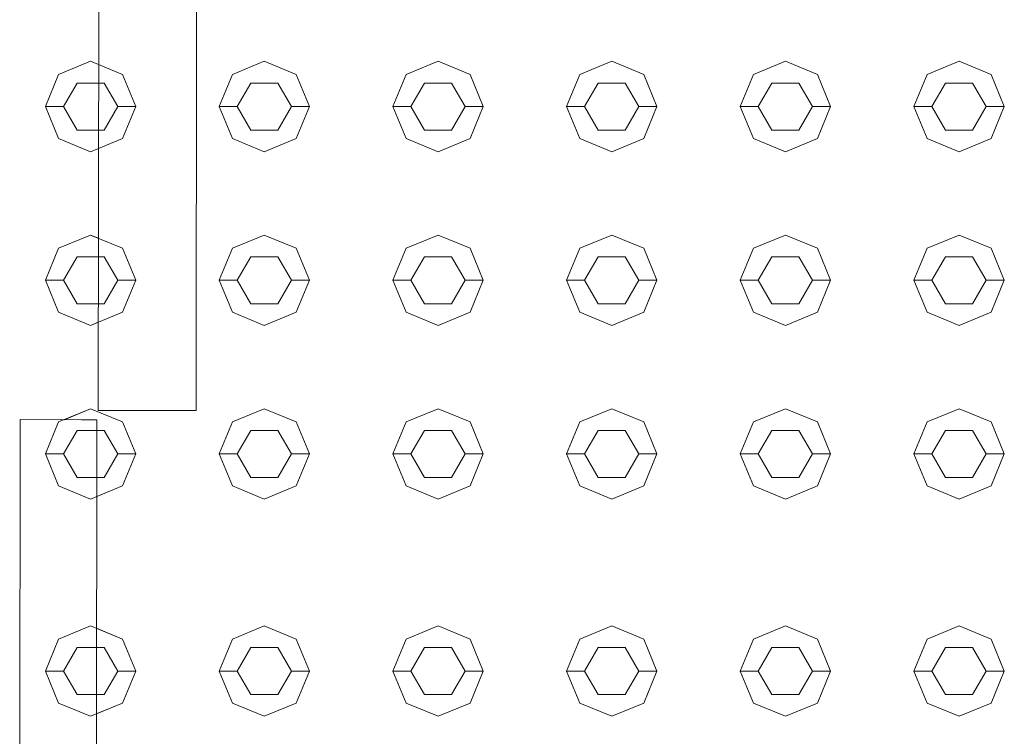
# Model space of a CAD drawing. Header units: millimetres. Extents: x 321 to 585, y -277 to 9.
# Tile 785 of 1056: x 344.359 to 344.903, y -20.909 to -20.513. Entities that reach past the tile are written whole.
import ezdxf

# ---------------------------------------------------------------- set-up
doc = ezdxf.new("R2010")
doc.units = ezdxf.units.MM
doc.header["$MEASUREMENT"] = 0
doc.layers.add('IFC-Elemento construtivo genérico-Contorno', color=253, linetype='Continuous', lineweight=5)
doc.layers.add('IFC-Porta-Contorno', color=142, linetype='Continuous', lineweight=5)

msp = doc.modelspace()

# ---------------------------------------------------------------- linework, layer by layer
at = {"layer": 'IFC-Elemento construtivo genérico-Contorno', "lineweight": 5}
for p, q in [((344.38007, -20.54309), (344.39775, -20.53576)), ((344.38007, -20.54309), (344.39775, -20.53576)), ((344.39775, -20.53576), (344.40215, -20.53759)), ((344.39775, -20.53576), (344.41543, -20.54309)), ((344.47607, -20.54309), (344.49375, -20.53576)), ((344.47607, -20.54309), (344.49375, -20.53576)), ((344.49375, -20.53576), (344.51143, -20.54309)), ((344.49375, -20.53576), (344.51143, -20.54309)), ((344.57207, -20.54309), (344.58975, -20.53576)), ((344.57207, -20.54309), (344.58975, -20.53576)), ((344.58975, -20.53576), (344.60743, -20.54309)), ((344.58975, -20.53576), (344.60743, -20.54309)), ((344.66807, -20.54309), (344.68575, -20.53576)), ((344.66807, -20.54309), (344.68575, -20.53576)), ((344.68575, -20.53576), (344.70343, -20.54309)), ((344.68575, -20.53576), (344.70343, -20.54309)), ((344.76407, -20.54309), (344.78175, -20.53576)), ((344.76407, -20.54309), (344.78175, -20.53576)), ((344.78175, -20.53576), (344.79943, -20.54309)), ((344.78175, -20.53576), (344.79943, -20.54309)), ((344.86007, -20.54309), (344.87775, -20.53576)), ((344.86007, -20.54309), (344.87775, -20.53576)), ((344.87775, -20.53576), (344.89543, -20.54309)), ((344.87775, -20.53576), (344.89543, -20.54309)), ((344.37275, -20.56076), (344.38007, -20.54309)), ((344.37275, -20.56076), (344.38007, -20.54309)), ((344.41543, -20.54309), (344.42275, -20.56076)), ((344.46875, -20.56076), (344.47607, -20.54309)), ((344.46875, -20.56076), (344.47607, -20.54309)), ((344.51143, -20.54309), (344.51875, -20.56076)), ((344.51143, -20.54309), (344.51875, -20.56076)), ((344.56475, -20.56076), (344.57207, -20.54309)), ((344.56475, -20.56076), (344.57207, -20.54309)), ((344.60743, -20.54309), (344.61475, -20.56076)), ((344.60743, -20.54309), (344.61475, -20.56076)), ((344.66075, -20.56076), (344.66807, -20.54309)), ((344.66075, -20.56076), (344.66807, -20.54309)), ((344.70343, -20.54309), (344.71075, -20.56076)), ((344.70343, -20.54309), (344.71075, -20.56076)), ((344.75675, -20.56076), (344.76407, -20.54309)), ((344.75675, -20.56076), (344.76407, -20.54309)), ((344.79943, -20.54309), (344.80675, -20.56076)), ((344.79943, -20.54309), (344.80675, -20.56076)), ((344.85275, -20.56076), (344.86007, -20.54309)), ((344.85275, -20.56076), (344.86007, -20.54309)), ((344.89543, -20.54309), (344.90275, -20.56076)), ((344.89543, -20.54309), (344.90275, -20.56076)), ((344.38275, -20.56076), (344.39025, -20.54778)), ((344.38275, -20.56076), (344.39025, -20.54778)), ((344.39025, -20.54778), (344.40214, -20.54778)), ((344.39025, -20.54778), (344.40525, -20.54778)), ((344.40525, -20.54778), (344.41275, -20.56076)), ((344.47875, -20.56076), (344.48625, -20.54778)), ((344.47875, -20.56076), (344.48625, -20.54778)), ((344.48625, -20.54778), (344.50125, -20.54778)), ((344.48625, -20.54778), (344.50125, -20.54778)), ((344.50125, -20.54778), (344.50875, -20.56076)), ((344.50125, -20.54778), (344.50875, -20.56076)), ((344.57475, -20.56076), (344.58225, -20.54778)), ((344.57475, -20.56076), (344.58225, -20.54778)), ((344.58225, -20.54778), (344.59725, -20.54778)), ((344.58225, -20.54778), (344.59725, -20.54778)), ((344.59725, -20.54778), (344.60475, -20.56076)), ((344.59725, -20.54778), (344.60475, -20.56076)), ((344.67075, -20.56076), (344.67825, -20.54778)), ((344.67075, -20.56076), (344.67825, -20.54778)), ((344.67825, -20.54778), (344.69325, -20.54778)), ((344.67825, -20.54778), (344.69325, -20.54778)), ((344.69325, -20.54778), (344.70075, -20.56076)), ((344.69325, -20.54778), (344.70075, -20.56076)), ((344.76675, -20.56076), (344.77425, -20.54778)), ((344.76675, -20.56076), (344.77425, -20.54778)), ((344.77425, -20.54778), (344.78925, -20.54778)), ((344.77425, -20.54778), (344.78925, -20.54778)), ((344.78925, -20.54778), (344.79675, -20.56076)), ((344.78925, -20.54778), (344.79675, -20.56076)), ((344.86275, -20.56076), (344.87025, -20.54778)), ((344.86275, -20.56076), (344.87025, -20.54778)), ((344.87025, -20.54778), (344.88525, -20.54778)), ((344.87025, -20.54778), (344.88525, -20.54778)), ((344.88525, -20.54778), (344.89275, -20.56076)), ((344.88525, -20.54778), (344.89275, -20.56076)), ((344.37275, -20.56076), (344.38275, -20.56076)), ((344.37275, -20.56076), (344.38007, -20.57845)), ((344.37275, -20.56076), (344.38275, -20.56076)), ((344.37275, -20.56076), (344.38007, -20.57845)), ((344.38275, -20.56076), (344.39025, -20.57376)), ((344.38275, -20.56076), (344.39025, -20.57376)), ((344.40525, -20.57376), (344.41275, -20.56076)), ((344.41275, -20.56076), (344.42275, -20.56076)), ((344.41543, -20.57845), (344.42275, -20.56076)), ((344.46875, -20.56076), (344.47875, -20.56076)), ((344.46875, -20.56076), (344.47607, -20.57845)), ((344.46875, -20.56076), (344.47875, -20.56076)), ((344.46875, -20.56076), (344.47607, -20.57845)), ((344.47875, -20.56076), (344.48625, -20.57376)), ((344.47875, -20.56076), (344.48625, -20.57376)), ((344.50125, -20.57376), (344.50875, -20.56076)), ((344.50125, -20.57376), (344.50875, -20.56076)), ((344.50875, -20.56076), (344.51875, -20.56076)), ((344.50875, -20.56076), (344.51875, -20.56076)), ((344.51143, -20.57845), (344.51875, -20.56076)), ((344.51143, -20.57845), (344.51875, -20.56076)), ((344.56475, -20.56076), (344.57475, -20.56076)), ((344.56475, -20.56076), (344.57207, -20.57845)), ((344.56475, -20.56076), (344.57475, -20.56076)), ((344.56475, -20.56076), (344.57207, -20.57845)), ((344.57475, -20.56076), (344.58225, -20.57376)), ((344.57475, -20.56076), (344.58225, -20.57376)), ((344.59725, -20.57376), (344.60475, -20.56076)), ((344.59725, -20.57376), (344.60475, -20.56076)), ((344.60475, -20.56076), (344.61475, -20.56076)), ((344.60475, -20.56076), (344.61475, -20.56076)), ((344.60743, -20.57845), (344.61475, -20.56076)), ((344.60743, -20.57845), (344.61475, -20.56076)), ((344.66075, -20.56076), (344.67075, -20.56076)), ((344.66075, -20.56076), (344.66807, -20.57845)), ((344.66075, -20.56076), (344.67075, -20.56076)), ((344.66075, -20.56076), (344.66807, -20.57845)), ((344.67075, -20.56076), (344.67825, -20.57376)), ((344.67075, -20.56076), (344.67825, -20.57376)), ((344.69325, -20.57376), (344.70075, -20.56076)), ((344.69325, -20.57376), (344.70075, -20.56076)), ((344.70075, -20.56076), (344.71075, -20.56076)), ((344.70075, -20.56076), (344.71075, -20.56076)), ((344.70343, -20.57845), (344.71075, -20.56076)), ((344.70343, -20.57845), (344.71075, -20.56076)), ((344.75675, -20.56076), (344.76675, -20.56076)), ((344.75675, -20.56076), (344.76407, -20.57845)), ((344.75675, -20.56076), (344.76675, -20.56076)), ((344.75675, -20.56076), (344.76407, -20.57845)), ((344.76675, -20.56076), (344.77425, -20.57376)), ((344.76675, -20.56076), (344.77425, -20.57376)), ((344.78925, -20.57376), (344.79675, -20.56076)), ((344.78925, -20.57376), (344.79675, -20.56076)), ((344.79675, -20.56076), (344.80675, -20.56076)), ((344.79675, -20.56076), (344.80675, -20.56076)), ((344.79943, -20.57845), (344.80675, -20.56076)), ((344.79943, -20.57845), (344.80675, -20.56076)), ((344.85275, -20.56076), (344.86275, -20.56076)), ((344.85275, -20.56076), (344.86007, -20.57845)), ((344.85275, -20.56076), (344.86275, -20.56076)), ((344.85275, -20.56076), (344.86007, -20.57845)), ((344.86275, -20.56076), (344.87025, -20.57376)), ((344.86275, -20.56076), (344.87025, -20.57376)), ((344.88525, -20.57376), (344.89275, -20.56076)), ((344.88525, -20.57376), (344.89275, -20.56076)), ((344.89275, -20.56076), (344.90275, -20.56076)), ((344.89275, -20.56076), (344.90275, -20.56076)), ((344.89543, -20.57845), (344.90275, -20.56076)), ((344.89543, -20.57845), (344.90275, -20.56076)), ((344.39025, -20.57376), (344.40211, -20.57376)), ((344.39025, -20.57376), (344.40525, -20.57376)), ((344.48625, -20.57376), (344.50125, -20.57376)), ((344.48625, -20.57376), (344.50125, -20.57376)), ((344.58225, -20.57376), (344.59725, -20.57376)), ((344.58225, -20.57376), (344.59725, -20.57376)), ((344.67825, -20.57376), (344.69325, -20.57376)), ((344.67825, -20.57376), (344.69325, -20.57376)), ((344.77425, -20.57376), (344.78925, -20.57376)), ((344.77425, -20.57376), (344.78925, -20.57376)), ((344.87025, -20.57376), (344.88525, -20.57376)), ((344.87025, -20.57376), (344.88525, -20.57376)), ((344.38007, -20.57845), (344.39775, -20.58576)), ((344.38007, -20.57845), (344.39775, -20.58576)), ((344.39775, -20.58576), (344.41543, -20.57845)), ((344.47607, -20.57845), (344.49375, -20.58576)), ((344.47607, -20.57845), (344.49375, -20.58576)), ((344.49375, -20.58576), (344.51143, -20.57845)), ((344.49375, -20.58576), (344.51143, -20.57845)), ((344.57207, -20.57845), (344.58975, -20.58576)), ((344.57207, -20.57845), (344.58975, -20.58576)), ((344.58975, -20.58576), (344.60743, -20.57845)), ((344.58975, -20.58576), (344.60743, -20.57845)), ((344.66807, -20.57845), (344.68575, -20.58576)), ((344.66807, -20.57845), (344.68575, -20.58576)), ((344.68575, -20.58576), (344.70343, -20.57845)), ((344.68575, -20.58576), (344.70343, -20.57845)), ((344.76407, -20.57845), (344.78175, -20.58576)), ((344.76407, -20.57845), (344.78175, -20.58576)), ((344.78175, -20.58576), (344.79943, -20.57845)), ((344.78175, -20.58576), (344.79943, -20.57845)), ((344.86007, -20.57845), (344.87775, -20.58576)), ((344.86007, -20.57845), (344.87775, -20.58576)), ((344.87775, -20.58576), (344.89543, -20.57845)), ((344.87775, -20.58576), (344.89543, -20.57845)), ((344.39775, -20.58576), (344.4021, -20.58397)), ((344.38007, -20.63909), (344.39775, -20.63177)), ((344.38007, -20.63909), (344.39775, -20.63177)), ((344.39775, -20.63177), (344.40203, -20.63355)), ((344.39775, -20.63177), (344.41543, -20.63909)), ((344.47607, -20.63909), (344.49375, -20.63177)), ((344.47607, -20.63909), (344.49375, -20.63177)), ((344.49375, -20.63177), (344.51143, -20.63909)), ((344.49375, -20.63177), (344.51143, -20.63909)), ((344.57207, -20.63909), (344.58975, -20.63177)), ((344.57207, -20.63909), (344.58975, -20.63177)), ((344.58975, -20.63177), (344.60743, -20.63909)), ((344.58975, -20.63177), (344.60743, -20.63909)), ((344.66807, -20.63909), (344.68575, -20.63177)), ((344.66807, -20.63909), (344.68575, -20.63177)), ((344.68575, -20.63177), (344.70343, -20.63909)), ((344.68575, -20.63177), (344.70343, -20.63909)), ((344.76407, -20.63909), (344.78175, -20.63177)), ((344.76407, -20.63909), (344.78175, -20.63177)), ((344.78175, -20.63177), (344.79943, -20.63909)), ((344.78175, -20.63177), (344.79943, -20.63909)), ((344.86007, -20.63909), (344.87775, -20.63177)), ((344.86007, -20.63909), (344.87775, -20.63177)), ((344.87775, -20.63177), (344.89543, -20.63909)), ((344.87775, -20.63177), (344.89543, -20.63909)), ((344.37275, -20.65677), (344.38007, -20.63909)), ((344.37275, -20.65677), (344.38007, -20.63909)), ((344.41543, -20.63909), (344.42275, -20.65677)), ((344.46875, -20.65677), (344.47607, -20.63909)), ((344.46875, -20.65677), (344.47607, -20.63909)), ((344.51143, -20.63909), (344.51875, -20.65677)), ((344.51143, -20.63909), (344.51875, -20.65677)), ((344.56475, -20.65677), (344.57207, -20.63909)), ((344.56475, -20.65677), (344.57207, -20.63909)), ((344.60743, -20.63909), (344.61475, -20.65677)), ((344.60743, -20.63909), (344.61475, -20.65677)), ((344.66075, -20.65677), (344.66807, -20.63909)), ((344.66075, -20.65677), (344.66807, -20.63909)), ((344.70343, -20.63909), (344.71075, -20.65677)), ((344.70343, -20.63909), (344.71075, -20.65677)), ((344.75675, -20.65677), (344.76407, -20.63909)), ((344.75675, -20.65677), (344.76407, -20.63909)), ((344.79943, -20.63909), (344.80675, -20.65677)), ((344.79943, -20.63909), (344.80675, -20.65677)), ((344.85275, -20.65677), (344.86007, -20.63909)), ((344.85275, -20.65677), (344.86007, -20.63909)), ((344.89543, -20.63909), (344.90275, -20.65677)), ((344.89543, -20.63909), (344.90275, -20.65677)), ((344.38275, -20.65677), (344.39025, -20.64378)), ((344.38275, -20.65677), (344.39025, -20.64378)), ((344.39025, -20.64378), (344.40202, -20.64378)), ((344.39025, -20.64378), (344.40525, -20.64378)), ((344.40525, -20.64378), (344.41275, -20.65677)), ((344.47875, -20.65677), (344.48625, -20.64378)), ((344.47875, -20.65677), (344.48625, -20.64378)), ((344.48625, -20.64378), (344.50125, -20.64378)), ((344.48625, -20.64378), (344.50125, -20.64378)), ((344.50125, -20.64378), (344.50875, -20.65677)), ((344.50125, -20.64378), (344.50875, -20.65677)), ((344.57475, -20.65677), (344.58225, -20.64378)), ((344.57475, -20.65677), (344.58225, -20.64378)), ((344.58225, -20.64378), (344.59725, -20.64378)), ((344.58225, -20.64378), (344.59725, -20.64378)), ((344.59725, -20.64378), (344.60475, -20.65677)), ((344.59725, -20.64378), (344.60475, -20.65677)), ((344.67075, -20.65677), (344.67825, -20.64378)), ((344.67075, -20.65677), (344.67825, -20.64378)), ((344.67825, -20.64378), (344.69325, -20.64378)), ((344.67825, -20.64378), (344.69325, -20.64378)), ((344.69325, -20.64378), (344.70075, -20.65677)), ((344.69325, -20.64378), (344.70075, -20.65677)), ((344.76675, -20.65677), (344.77425, -20.64378)), ((344.76675, -20.65677), (344.77425, -20.64378)), ((344.77425, -20.64378), (344.78925, -20.64378)), ((344.77425, -20.64378), (344.78925, -20.64378)), ((344.78925, -20.64378), (344.79675, -20.65677)), ((344.78925, -20.64378), (344.79675, -20.65677)), ((344.86275, -20.65677), (344.87025, -20.64378)), ((344.86275, -20.65677), (344.87025, -20.64378)), ((344.87025, -20.64378), (344.88525, -20.64378)), ((344.87025, -20.64378), (344.88525, -20.64378)), ((344.88525, -20.64378), (344.89275, -20.65677)), ((344.88525, -20.64378), (344.89275, -20.65677)), ((344.37275, -20.65677), (344.38275, -20.65677)), ((344.37275, -20.65677), (344.38007, -20.67445)), ((344.37275, -20.65677), (344.38275, -20.65677)), ((344.37275, -20.65677), (344.38007, -20.67445)), ((344.38275, -20.65677), (344.39025, -20.66976)), ((344.38275, -20.65677), (344.39025, -20.66976)), ((344.40525, -20.66976), (344.41275, -20.65677)), ((344.41275, -20.65677), (344.42275, -20.65677)), ((344.41543, -20.67445), (344.42275, -20.65677)), ((344.46875, -20.65677), (344.47875, -20.65677)), ((344.46875, -20.65677), (344.47607, -20.67445)), ((344.46875, -20.65677), (344.47875, -20.65677)), ((344.46875, -20.65677), (344.47607, -20.67445)), ((344.47875, -20.65677), (344.48625, -20.66976)), ((344.47875, -20.65677), (344.48625, -20.66976)), ((344.50125, -20.66976), (344.50875, -20.65677)), ((344.50125, -20.66976), (344.50875, -20.65677)), ((344.50875, -20.65677), (344.51875, -20.65677)), ((344.50875, -20.65677), (344.51875, -20.65677)), ((344.51143, -20.67445), (344.51875, -20.65677)), ((344.51143, -20.67445), (344.51875, -20.65677)), ((344.56475, -20.65677), (344.57475, -20.65677)), ((344.56475, -20.65677), (344.57207, -20.67445)), ((344.56475, -20.65677), (344.57475, -20.65677)), ((344.56475, -20.65677), (344.57207, -20.67445)), ((344.57475, -20.65677), (344.58225, -20.66976)), ((344.57475, -20.65677), (344.58225, -20.66976)), ((344.59725, -20.66976), (344.60475, -20.65677)), ((344.59725, -20.66976), (344.60475, -20.65677)), ((344.60475, -20.65677), (344.61475, -20.65677)), ((344.60475, -20.65677), (344.61475, -20.65677)), ((344.60743, -20.67445), (344.61475, -20.65677)), ((344.60743, -20.67445), (344.61475, -20.65677)), ((344.66075, -20.65677), (344.67075, -20.65677)), ((344.66075, -20.65677), (344.66807, -20.67445)), ((344.66075, -20.65677), (344.67075, -20.65677)), ((344.66075, -20.65677), (344.66807, -20.67445)), ((344.67075, -20.65677), (344.67825, -20.66976)), ((344.67075, -20.65677), (344.67825, -20.66976)), ((344.69325, -20.66976), (344.70075, -20.65677)), ((344.69325, -20.66976), (344.70075, -20.65677)), ((344.70075, -20.65677), (344.71075, -20.65677)), ((344.70075, -20.65677), (344.71075, -20.65677)), ((344.70343, -20.67445), (344.71075, -20.65677)), ((344.70343, -20.67445), (344.71075, -20.65677)), ((344.75675, -20.65677), (344.76675, -20.65677)), ((344.75675, -20.65677), (344.76407, -20.67445)), ((344.75675, -20.65677), (344.76675, -20.65677)), ((344.75675, -20.65677), (344.76407, -20.67445)), ((344.76675, -20.65677), (344.77425, -20.66976)), ((344.76675, -20.65677), (344.77425, -20.66976)), ((344.78925, -20.66976), (344.79675, -20.65677)), ((344.78925, -20.66976), (344.79675, -20.65677)), ((344.79675, -20.65677), (344.80675, -20.65677)), ((344.79675, -20.65677), (344.80675, -20.65677)), ((344.79943, -20.67445), (344.80675, -20.65677)), ((344.79943, -20.67445), (344.80675, -20.65677)), ((344.85275, -20.65677), (344.86275, -20.65677)), ((344.85275, -20.65677), (344.86007, -20.67445)), ((344.85275, -20.65677), (344.86275, -20.65677)), ((344.85275, -20.65677), (344.86007, -20.67445)), ((344.86275, -20.65677), (344.87025, -20.66976)), ((344.86275, -20.65677), (344.87025, -20.66976)), ((344.88525, -20.66976), (344.89275, -20.65677)), ((344.88525, -20.66976), (344.89275, -20.65677)), ((344.89275, -20.65677), (344.90275, -20.65677)), ((344.89275, -20.65677), (344.90275, -20.65677)), ((344.89543, -20.67445), (344.90275, -20.65677)), ((344.89543, -20.67445), (344.90275, -20.65677)), ((344.38007, -20.67445), (344.39775, -20.68177)), ((344.38007, -20.67445), (344.39775, -20.68177)), ((344.39025, -20.66976), (344.40198, -20.66976)), ((344.39025, -20.66976), (344.40525, -20.66976)), ((344.39775, -20.68177), (344.41543, -20.67445)), ((344.47607, -20.67445), (344.49375, -20.68177)), ((344.47607, -20.67445), (344.49375, -20.68177)), ((344.48625, -20.66976), (344.50125, -20.66976)), ((344.48625, -20.66976), (344.50125, -20.66976)), ((344.49375, -20.68177), (344.51143, -20.67445)), ((344.49375, -20.68177), (344.51143, -20.67445)), ((344.57207, -20.67445), (344.58975, -20.68177)), ((344.57207, -20.67445), (344.58975, -20.68177)), ((344.58225, -20.66976), (344.59725, -20.66976)), ((344.58225, -20.66976), (344.59725, -20.66976)), ((344.58975, -20.68177), (344.60743, -20.67445)), ((344.58975, -20.68177), (344.60743, -20.67445)), ((344.66807, -20.67445), (344.68575, -20.68177)), ((344.66807, -20.67445), (344.68575, -20.68177)), ((344.67825, -20.66976), (344.69325, -20.66976)), ((344.67825, -20.66976), (344.69325, -20.66976)), ((344.68575, -20.68177), (344.70343, -20.67445)), ((344.68575, -20.68177), (344.70343, -20.67445)), ((344.76407, -20.67445), (344.78175, -20.68177)), ((344.76407, -20.67445), (344.78175, -20.68177)), ((344.77425, -20.66976), (344.78925, -20.66976)), ((344.77425, -20.66976), (344.78925, -20.66976)), ((344.78175, -20.68177), (344.79943, -20.67445)), ((344.78175, -20.68177), (344.79943, -20.67445)), ((344.86007, -20.67445), (344.87775, -20.68177)), ((344.86007, -20.67445), (344.87775, -20.68177)), ((344.87025, -20.66976), (344.88525, -20.66976)), ((344.87025, -20.66976), (344.88525, -20.66976)), ((344.87775, -20.68177), (344.89543, -20.67445)), ((344.87775, -20.68177), (344.89543, -20.67445)), ((344.39775, -20.68177), (344.40197, -20.68002)), ((344.38007, -20.73509), (344.39775, -20.72777)), ((344.38306, -20.73385), (344.39775, -20.72777)), ((344.39775, -20.72777), (344.41543, -20.73509)), ((344.39775, -20.72777), (344.41543, -20.73509)), ((344.47607, -20.73509), (344.49375, -20.72777)), ((344.47607, -20.73509), (344.49375, -20.72777)), ((344.49375, -20.72777), (344.51143, -20.73509)), ((344.49375, -20.72777), (344.51143, -20.73509)), ((344.57207, -20.73509), (344.58975, -20.72777)), ((344.57207, -20.73509), (344.58975, -20.72777)), ((344.58975, -20.72777), (344.60743, -20.73509)), ((344.58975, -20.72777), (344.60743, -20.73509)), ((344.66807, -20.73509), (344.68575, -20.72777)), ((344.66807, -20.73509), (344.68575, -20.72777)), ((344.68575, -20.72777), (344.70343, -20.73509)), ((344.68575, -20.72777), (344.70343, -20.73509)), ((344.76407, -20.73509), (344.78175, -20.72777)), ((344.76407, -20.73509), (344.78175, -20.72777)), ((344.78175, -20.72777), (344.79943, -20.73509)), ((344.78175, -20.72777), (344.79943, -20.73509)), ((344.86007, -20.73509), (344.87775, -20.72777)), ((344.86007, -20.73509), (344.87775, -20.72777)), ((344.87775, -20.72777), (344.89543, -20.73509)), ((344.87775, -20.72777), (344.89543, -20.73509)), ((344.37275, -20.75277), (344.38007, -20.73509)), ((344.38275, -20.75277), (344.39025, -20.73978)), ((344.39025, -20.73978), (344.40525, -20.73978)), ((344.40118, -20.73978), (344.40525, -20.73978)), ((344.40525, -20.73978), (344.41275, -20.75277)), ((344.40525, -20.73978), (344.41275, -20.75277)), ((344.41543, -20.73509), (344.42275, -20.75277)), ((344.41543, -20.73509), (344.42275, -20.75277)), ((344.46875, -20.75277), (344.47607, -20.73509)), ((344.46875, -20.75277), (344.47607, -20.73509)), ((344.47875, -20.75277), (344.48625, -20.73978)), ((344.47875, -20.75277), (344.48625, -20.73978)), ((344.48625, -20.73978), (344.50125, -20.73978)), ((344.48625, -20.73978), (344.50125, -20.73978)), ((344.50125, -20.73978), (344.50875, -20.75277)), ((344.50125, -20.73978), (344.50875, -20.75277)), ((344.51143, -20.73509), (344.51875, -20.75277)), ((344.51143, -20.73509), (344.51875, -20.75277)), ((344.56475, -20.75277), (344.57207, -20.73509)), ((344.56475, -20.75277), (344.57207, -20.73509)), ((344.57475, -20.75277), (344.58225, -20.73978)), ((344.57475, -20.75277), (344.58225, -20.73978)), ((344.58225, -20.73978), (344.59725, -20.73978)), ((344.58225, -20.73978), (344.59725, -20.73978)), ((344.59725, -20.73978), (344.60475, -20.75277)), ((344.59725, -20.73978), (344.60475, -20.75277)), ((344.60743, -20.73509), (344.61475, -20.75277)), ((344.60743, -20.73509), (344.61475, -20.75277)), ((344.66075, -20.75277), (344.66807, -20.73509)), ((344.66075, -20.75277), (344.66807, -20.73509)), ((344.67075, -20.75277), (344.67825, -20.73978)), ((344.67075, -20.75277), (344.67825, -20.73978)), ((344.67825, -20.73978), (344.69325, -20.73978)), ((344.67825, -20.73978), (344.69325, -20.73978)), ((344.69325, -20.73978), (344.70075, -20.75277)), ((344.69325, -20.73978), (344.70075, -20.75277)), ((344.70343, -20.73509), (344.71075, -20.75277)), ((344.70343, -20.73509), (344.71075, -20.75277)), ((344.75675, -20.75277), (344.76407, -20.73509)), ((344.75675, -20.75277), (344.76407, -20.73509)), ((344.76675, -20.75277), (344.77425, -20.73978)), ((344.76675, -20.75277), (344.77425, -20.73978)), ((344.77425, -20.73978), (344.78925, -20.73978)), ((344.77425, -20.73978), (344.78925, -20.73978)), ((344.78925, -20.73978), (344.79675, -20.75277)), ((344.78925, -20.73978), (344.79675, -20.75277)), ((344.79943, -20.73509), (344.80675, -20.75277)), ((344.79943, -20.73509), (344.80675, -20.75277)), ((344.85275, -20.75277), (344.86007, -20.73509)), ((344.85275, -20.75277), (344.86007, -20.73509)), ((344.86275, -20.75277), (344.87025, -20.73978)), ((344.86275, -20.75277), (344.87025, -20.73978)), ((344.87025, -20.73978), (344.88525, -20.73978)), ((344.87025, -20.73978), (344.88525, -20.73978)), ((344.88525, -20.73978), (344.89275, -20.75277)), ((344.88525, -20.73978), (344.89275, -20.75277)), ((344.89543, -20.73509), (344.90275, -20.75277)), ((344.89543, -20.73509), (344.90275, -20.75277)), ((344.37275, -20.75277), (344.38275, -20.75277)), ((344.37275, -20.75277), (344.38007, -20.77044)), ((344.38275, -20.75277), (344.39025, -20.76575)), ((344.40525, -20.76575), (344.41275, -20.75277)), ((344.40525, -20.76575), (344.41275, -20.75277)), ((344.41275, -20.75277), (344.42275, -20.75277)), ((344.41275, -20.75277), (344.42275, -20.75277)), ((344.41543, -20.77044), (344.42275, -20.75277)), ((344.41543, -20.77044), (344.42275, -20.75277)), ((344.46875, -20.75277), (344.47875, -20.75277)), ((344.46875, -20.75277), (344.47607, -20.77044)), ((344.46875, -20.75277), (344.47875, -20.75277)), ((344.46875, -20.75277), (344.47607, -20.77044)), ((344.47875, -20.75277), (344.48625, -20.76575)), ((344.47875, -20.75277), (344.48625, -20.76575)), ((344.50125, -20.76575), (344.50875, -20.75277)), ((344.50125, -20.76575), (344.50875, -20.75277)), ((344.50875, -20.75277), (344.51875, -20.75277)), ((344.50875, -20.75277), (344.51875, -20.75277)), ((344.51143, -20.77044), (344.51875, -20.75277)), ((344.51143, -20.77044), (344.51875, -20.75277)), ((344.56475, -20.75277), (344.57475, -20.75277)), ((344.56475, -20.75277), (344.57207, -20.77044)), ((344.56475, -20.75277), (344.57475, -20.75277)), ((344.56475, -20.75277), (344.57207, -20.77044)), ((344.57475, -20.75277), (344.58225, -20.76575)), ((344.57475, -20.75277), (344.58225, -20.76575)), ((344.59725, -20.76575), (344.60475, -20.75277)), ((344.59725, -20.76575), (344.60475, -20.75277)), ((344.60475, -20.75277), (344.61475, -20.75277)), ((344.60475, -20.75277), (344.61475, -20.75277)), ((344.60743, -20.77044), (344.61475, -20.75277)), ((344.60743, -20.77044), (344.61475, -20.75277)), ((344.66075, -20.75277), (344.67075, -20.75277)), ((344.66075, -20.75277), (344.66807, -20.77044)), ((344.66075, -20.75277), (344.67075, -20.75277)), ((344.66075, -20.75277), (344.66807, -20.77044)), ((344.67075, -20.75277), (344.67825, -20.76575)), ((344.67075, -20.75277), (344.67825, -20.76575)), ((344.69325, -20.76575), (344.70075, -20.75277)), ((344.69325, -20.76575), (344.70075, -20.75277)), ((344.70075, -20.75277), (344.71075, -20.75277)), ((344.70075, -20.75277), (344.71075, -20.75277)), ((344.70343, -20.77044), (344.71075, -20.75277)), ((344.70343, -20.77044), (344.71075, -20.75277)), ((344.75675, -20.75277), (344.76675, -20.75277)), ((344.75675, -20.75277), (344.76407, -20.77044)), ((344.75675, -20.75277), (344.76675, -20.75277)), ((344.75675, -20.75277), (344.76407, -20.77044)), ((344.76675, -20.75277), (344.77425, -20.76575)), ((344.76675, -20.75277), (344.77425, -20.76575)), ((344.78925, -20.76575), (344.79675, -20.75277)), ((344.78925, -20.76575), (344.79675, -20.75277)), ((344.79675, -20.75277), (344.80675, -20.75277)), ((344.79675, -20.75277), (344.80675, -20.75277)), ((344.79943, -20.77044), (344.80675, -20.75277)), ((344.79943, -20.77044), (344.80675, -20.75277)), ((344.85275, -20.75277), (344.86275, -20.75277)), ((344.85275, -20.75277), (344.86007, -20.77044)), ((344.85275, -20.75277), (344.86275, -20.75277)), ((344.85275, -20.75277), (344.86007, -20.77044)), ((344.86275, -20.75277), (344.87025, -20.76575)), ((344.86275, -20.75277), (344.87025, -20.76575)), ((344.88525, -20.76575), (344.89275, -20.75277)), ((344.88525, -20.76575), (344.89275, -20.75277)), ((344.89275, -20.75277), (344.90275, -20.75277)), ((344.89275, -20.75277), (344.90275, -20.75277)), ((344.89543, -20.77044), (344.90275, -20.75277)), ((344.89543, -20.77044), (344.90275, -20.75277)), ((344.39025, -20.76575), (344.40525, -20.76575)), ((344.40115, -20.76575), (344.40525, -20.76575)), ((344.48625, -20.76575), (344.50125, -20.76575)), ((344.48625, -20.76575), (344.50125, -20.76575)), ((344.58225, -20.76575), (344.59725, -20.76575)), ((344.58225, -20.76575), (344.59725, -20.76575)), ((344.67825, -20.76575), (344.69325, -20.76575)), ((344.67825, -20.76575), (344.69325, -20.76575)), ((344.77425, -20.76575), (344.78925, -20.76575)), ((344.77425, -20.76575), (344.78925, -20.76575)), ((344.87025, -20.76575), (344.88525, -20.76575)), ((344.87025, -20.76575), (344.88525, -20.76575)), ((344.38007, -20.77044), (344.39775, -20.77777)), ((344.39775, -20.77777), (344.41543, -20.77044)), ((344.40114, -20.77636), (344.41543, -20.77044)), ((344.47607, -20.77044), (344.49375, -20.77777)), ((344.47607, -20.77044), (344.49375, -20.77777)), ((344.49375, -20.77777), (344.51143, -20.77044)), ((344.49375, -20.77777), (344.51143, -20.77044)), ((344.57207, -20.77044), (344.58975, -20.77777)), ((344.57207, -20.77044), (344.58975, -20.77777)), ((344.58975, -20.77777), (344.60743, -20.77044)), ((344.58975, -20.77777), (344.60743, -20.77044)), ((344.66807, -20.77044), (344.68575, -20.77777)), ((344.66807, -20.77044), (344.68575, -20.77777)), ((344.68575, -20.77777), (344.70343, -20.77044)), ((344.68575, -20.77777), (344.70343, -20.77044)), ((344.76407, -20.77044), (344.78175, -20.77777)), ((344.76407, -20.77044), (344.78175, -20.77777)), ((344.78175, -20.77777), (344.79943, -20.77044)), ((344.78175, -20.77777), (344.79943, -20.77044)), ((344.86007, -20.77044), (344.87775, -20.77777)), ((344.86007, -20.77044), (344.87775, -20.77777)), ((344.87775, -20.77777), (344.89543, -20.77044)), ((344.87775, -20.77777), (344.89543, -20.77044)), ((344.38007, -20.85509), (344.39775, -20.84777)), ((344.39775, -20.84777), (344.41543, -20.85509)), ((344.47607, -20.85509), (344.49375, -20.84777)), ((344.47607, -20.85509), (344.49375, -20.84777)), ((344.49375, -20.84777), (344.51143, -20.85509)), ((344.49375, -20.84777), (344.51143, -20.85509)), ((344.57207, -20.85509), (344.58975, -20.84777)), ((344.57207, -20.85509), (344.58975, -20.84777)), ((344.58975, -20.84777), (344.60743, -20.85509)), ((344.58975, -20.84777), (344.60743, -20.85509)), ((344.66807, -20.85509), (344.68575, -20.84777)), ((344.66807, -20.85509), (344.68575, -20.84777)), ((344.68575, -20.84777), (344.70343, -20.85509)), ((344.68575, -20.84777), (344.70343, -20.85509)), ((344.76407, -20.85509), (344.78175, -20.84777)), ((344.76407, -20.85509), (344.78175, -20.84777)), ((344.78175, -20.84777), (344.79943, -20.85509)), ((344.78175, -20.84777), (344.79943, -20.85509)), ((344.86007, -20.85509), (344.87775, -20.84777)), ((344.86007, -20.85509), (344.87775, -20.84777)), ((344.87775, -20.84777), (344.89543, -20.85509)), ((344.87775, -20.84777), (344.89543, -20.85509)), ((344.40104, -20.84913), (344.41543, -20.85509)), ((344.37275, -20.87277), (344.38007, -20.85509)), ((344.41543, -20.85509), (344.42275, -20.87277)), ((344.41543, -20.85509), (344.42275, -20.87277)), ((344.46875, -20.87277), (344.47607, -20.85509)), ((344.46875, -20.87277), (344.47607, -20.85509)), ((344.51143, -20.85509), (344.51875, -20.87277)), ((344.51143, -20.85509), (344.51875, -20.87277)), ((344.56475, -20.87277), (344.57207, -20.85509)), ((344.56475, -20.87277), (344.57207, -20.85509)), ((344.60743, -20.85509), (344.61475, -20.87277)), ((344.60743, -20.85509), (344.61475, -20.87277)), ((344.66075, -20.87277), (344.66807, -20.85509)), ((344.66075, -20.87277), (344.66807, -20.85509)), ((344.70343, -20.85509), (344.71075, -20.87277)), ((344.70343, -20.85509), (344.71075, -20.87277)), ((344.75675, -20.87277), (344.76407, -20.85509)), ((344.75675, -20.87277), (344.76407, -20.85509)), ((344.79943, -20.85509), (344.80675, -20.87277)), ((344.79943, -20.85509), (344.80675, -20.87277)), ((344.85275, -20.87277), (344.86007, -20.85509)), ((344.85275, -20.87277), (344.86007, -20.85509)), ((344.89543, -20.85509), (344.90275, -20.87277)), ((344.89543, -20.85509), (344.90275, -20.87277)), ((344.38275, -20.87277), (344.39025, -20.85978)), ((344.39025, -20.85978), (344.40525, -20.85978)), ((344.40103, -20.85978), (344.40525, -20.85978)), ((344.40525, -20.85978), (344.41275, -20.87277)), ((344.40525, -20.85978), (344.41275, -20.87277)), ((344.47875, -20.87277), (344.48625, -20.85978)), ((344.47875, -20.87277), (344.48625, -20.85978)), ((344.48625, -20.85978), (344.50125, -20.85978)), ((344.48625, -20.85978), (344.50125, -20.85978)), ((344.50125, -20.85978), (344.50875, -20.87277)), ((344.50125, -20.85978), (344.50875, -20.87277)), ((344.57475, -20.87277), (344.58225, -20.85978)), ((344.57475, -20.87277), (344.58225, -20.85978)), ((344.58225, -20.85978), (344.59725, -20.85978)), ((344.58225, -20.85978), (344.59725, -20.85978)), ((344.59725, -20.85978), (344.60475, -20.87277)), ((344.59725, -20.85978), (344.60475, -20.87277)), ((344.67075, -20.87277), (344.67825, -20.85978)), ((344.67075, -20.87277), (344.67825, -20.85978)), ((344.67825, -20.85978), (344.69325, -20.85978)), ((344.67825, -20.85978), (344.69325, -20.85978)), ((344.69325, -20.85978), (344.70075, -20.87277)), ((344.69325, -20.85978), (344.70075, -20.87277)), ((344.76675, -20.87277), (344.77425, -20.85978)), ((344.76675, -20.87277), (344.77425, -20.85978)), ((344.77425, -20.85978), (344.78925, -20.85978)), ((344.77425, -20.85978), (344.78925, -20.85978)), ((344.78925, -20.85978), (344.79675, -20.87277)), ((344.78925, -20.85978), (344.79675, -20.87277)), ((344.86275, -20.87277), (344.87025, -20.85978)), ((344.86275, -20.87277), (344.87025, -20.85978)), ((344.87025, -20.85978), (344.88525, -20.85978)), ((344.87025, -20.85978), (344.88525, -20.85978)), ((344.88525, -20.85978), (344.89275, -20.87277)), ((344.88525, -20.85978), (344.89275, -20.87277)), ((344.37275, -20.87277), (344.38275, -20.87277)), ((344.37275, -20.87277), (344.38007, -20.89044)), ((344.38275, -20.87277), (344.39025, -20.88575)), ((344.40525, -20.88575), (344.41275, -20.87277)), ((344.40525, -20.88575), (344.41275, -20.87277)), ((344.41275, -20.87277), (344.42275, -20.87277)), ((344.41275, -20.87277), (344.42275, -20.87277)), ((344.41543, -20.89044), (344.42275, -20.87277)), ((344.41543, -20.89044), (344.42275, -20.87277)), ((344.46875, -20.87277), (344.47875, -20.87277)), ((344.46875, -20.87277), (344.47607, -20.89044)), ((344.46875, -20.87277), (344.47875, -20.87277)), ((344.46875, -20.87277), (344.47607, -20.89044)), ((344.47875, -20.87277), (344.48625, -20.88575)), ((344.47875, -20.87277), (344.48625, -20.88575)), ((344.50125, -20.88575), (344.50875, -20.87277)), ((344.50125, -20.88575), (344.50875, -20.87277)), ((344.50875, -20.87277), (344.51875, -20.87277)), ((344.50875, -20.87277), (344.51875, -20.87277)), ((344.51143, -20.89044), (344.51875, -20.87277)), ((344.51143, -20.89044), (344.51875, -20.87277)), ((344.56475, -20.87277), (344.57475, -20.87277)), ((344.56475, -20.87277), (344.57207, -20.89044)), ((344.56475, -20.87277), (344.57475, -20.87277)), ((344.56475, -20.87277), (344.57207, -20.89044)), ((344.57475, -20.87277), (344.58225, -20.88575)), ((344.57475, -20.87277), (344.58225, -20.88575)), ((344.59725, -20.88575), (344.60475, -20.87277)), ((344.59725, -20.88575), (344.60475, -20.87277)), ((344.60475, -20.87277), (344.61475, -20.87277)), ((344.60475, -20.87277), (344.61475, -20.87277)), ((344.60743, -20.89044), (344.61475, -20.87277)), ((344.60743, -20.89044), (344.61475, -20.87277)), ((344.66075, -20.87277), (344.67075, -20.87277)), ((344.66075, -20.87277), (344.66807, -20.89044)), ((344.66075, -20.87277), (344.67075, -20.87277)), ((344.66075, -20.87277), (344.66807, -20.89044)), ((344.67075, -20.87277), (344.67825, -20.88575)), ((344.67075, -20.87277), (344.67825, -20.88575)), ((344.69325, -20.88575), (344.70075, -20.87277)), ((344.69325, -20.88575), (344.70075, -20.87277)), ((344.70075, -20.87277), (344.71075, -20.87277)), ((344.70075, -20.87277), (344.71075, -20.87277)), ((344.70343, -20.89044), (344.71075, -20.87277)), ((344.70343, -20.89044), (344.71075, -20.87277)), ((344.75675, -20.87277), (344.76675, -20.87277)), ((344.75675, -20.87277), (344.76407, -20.89044)), ((344.75675, -20.87277), (344.76675, -20.87277)), ((344.75675, -20.87277), (344.76407, -20.89044)), ((344.76675, -20.87277), (344.77425, -20.88575)), ((344.76675, -20.87277), (344.77425, -20.88575)), ((344.78925, -20.88575), (344.79675, -20.87277)), ((344.78925, -20.88575), (344.79675, -20.87277)), ((344.79675, -20.87277), (344.80675, -20.87277)), ((344.79675, -20.87277), (344.80675, -20.87277)), ((344.79943, -20.89044), (344.80675, -20.87277)), ((344.79943, -20.89044), (344.80675, -20.87277)), ((344.85275, -20.87277), (344.86275, -20.87277)), ((344.85275, -20.87277), (344.86007, -20.89044)), ((344.85275, -20.87277), (344.86275, -20.87277)), ((344.85275, -20.87277), (344.86007, -20.89044)), ((344.86275, -20.87277), (344.87025, -20.88575)), ((344.86275, -20.87277), (344.87025, -20.88575)), ((344.88525, -20.88575), (344.89275, -20.87277)), ((344.88525, -20.88575), (344.89275, -20.87277)), ((344.89275, -20.87277), (344.90275, -20.87277)), ((344.89275, -20.87277), (344.90275, -20.87277)), ((344.89543, -20.89044), (344.90275, -20.87277)), ((344.89543, -20.89044), (344.90275, -20.87277)), ((344.39025, -20.88575), (344.40525, -20.88575)), ((344.401, -20.88575), (344.40525, -20.88575)), ((344.48625, -20.88575), (344.50125, -20.88575)), ((344.48625, -20.88575), (344.50125, -20.88575)), ((344.58225, -20.88575), (344.59725, -20.88575)), ((344.58225, -20.88575), (344.59725, -20.88575)), ((344.67825, -20.88575), (344.69325, -20.88575)), ((344.67825, -20.88575), (344.69325, -20.88575)), ((344.77425, -20.88575), (344.78925, -20.88575)), ((344.77425, -20.88575), (344.78925, -20.88575)), ((344.87025, -20.88575), (344.88525, -20.88575)), ((344.87025, -20.88575), (344.88525, -20.88575)), ((344.38007, -20.89044), (344.39775, -20.89777)), ((344.39775, -20.89777), (344.41543, -20.89044)), ((344.40098, -20.89643), (344.41543, -20.89044)), ((344.47607, -20.89044), (344.49375, -20.89777)), ((344.47607, -20.89044), (344.49375, -20.89777)), ((344.49375, -20.89777), (344.51143, -20.89044)), ((344.49375, -20.89777), (344.51143, -20.89044)), ((344.57207, -20.89044), (344.58975, -20.89777)), ((344.57207, -20.89044), (344.58975, -20.89777)), ((344.58975, -20.89777), (344.60743, -20.89044)), ((344.58975, -20.89777), (344.60743, -20.89044)), ((344.66807, -20.89044), (344.68575, -20.89777)), ((344.66807, -20.89044), (344.68575, -20.89777)), ((344.68575, -20.89777), (344.70343, -20.89044)), ((344.68575, -20.89777), (344.70343, -20.89044)), ((344.76407, -20.89044), (344.78175, -20.89777)), ((344.76407, -20.89044), (344.78175, -20.89777)), ((344.78175, -20.89777), (344.79943, -20.89044)), ((344.78175, -20.89777), (344.79943, -20.89044)), ((344.86007, -20.89044), (344.87775, -20.89777)), ((344.86007, -20.89044), (344.87775, -20.89777)), ((344.87775, -20.89777), (344.89543, -20.89044)), ((344.87775, -20.89777), (344.89543, -20.89044))]:
    msp.add_line(p, q, dxfattribs=at)
at = {"layer": 'IFC-Porta-Contorno', "color": 7, "lineweight": 5}
for p, q in [((344.40191, -20.72868), (344.40399, -19.1215)), ((344.45603, -20.72876), (344.45655, -20.32444)), ((344.40191, -20.72868), (344.41279, -20.7287)), ((344.41279, -20.7287), (344.45603, -20.72876)), ((344.35854, -20.9909), (344.35887, -20.73382)), ((344.35887, -20.73382), (344.39268, -20.73387)), ((344.39268, -20.73387), (344.40119, -20.73388)), ((344.39988, -21.75579), (344.40119, -20.73388))]:
    msp.add_line(p, q, dxfattribs=at)

doc.saveas('drawing.dxf')
